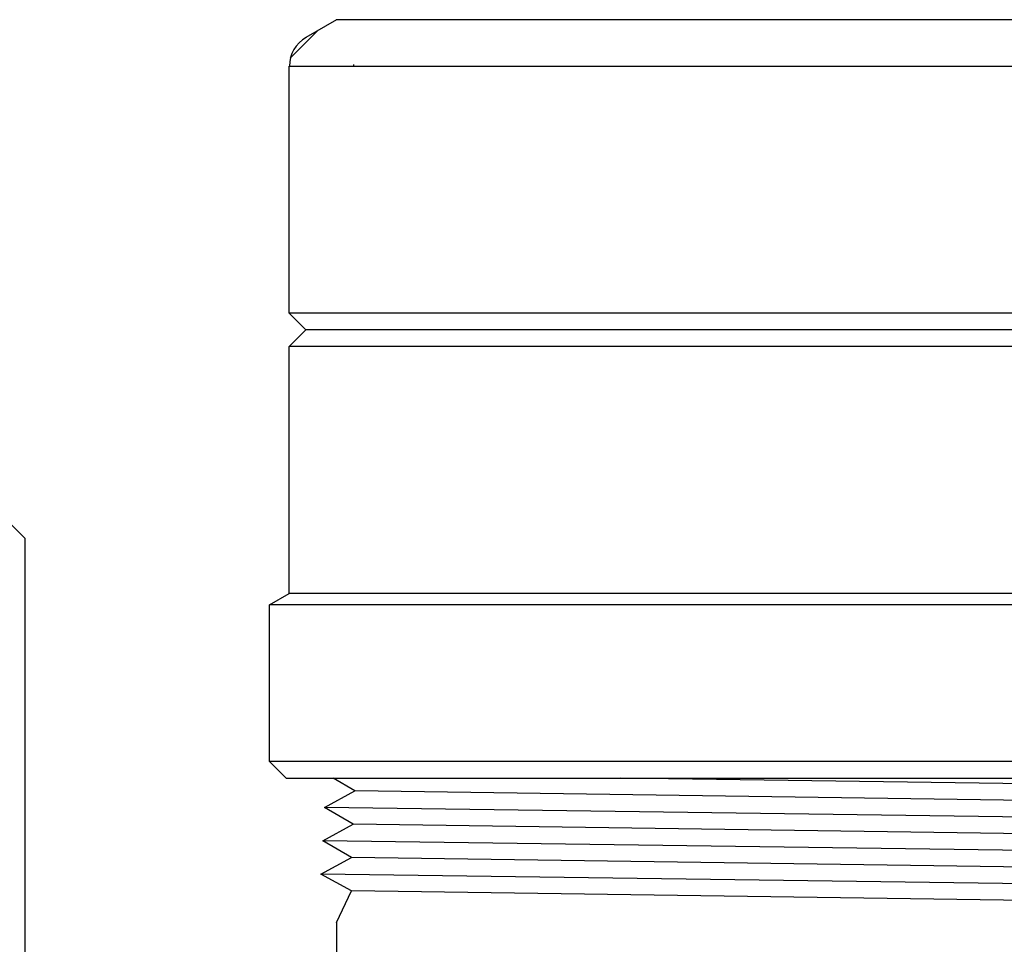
# Model space of a CAD drawing. Extents: x -169 to 7270, y -140 to 2984.
# Tile 312 of 656: x 1597.45 to 1601.14, y 974.29 to 977.75. Entities that reach past the tile are written whole.
import ezdxf

# ---------------------------------------------------------------- set-up
doc = ezdxf.new("R2010")
doc.units = 0
doc.header["$MEASUREMENT"] = 0
doc.header["$PDSIZE"] = 1
doc.layers.get('DEFPOINTS').update_dxf_attribs({"linetype": 'CONTINUOUS'})
for name, color, linetype in [('DIM', 3, 'CONTINUOUS'), ('GALV-4', 4, 'CONTINUOUS'), ('SPILL-BUCKET', 1, 'CONTINUOUS'), ('SWIVEL-ADAPTOR', 1, 'CONTINUOUS')]:
    doc.layers.add(name, color=color, linetype=linetype)
doc.styles.add('SIMPLEX', font='simplex')
doc.dimstyles.new('DIM64', dxfattribs={"dimscale": 64, "dimtxt": 0.09375, "dimasz": 0.09375, "dimexe": 0.0625, "dimexo": 0.0625, "dimgap": 0.046875, "dimtad": 1, "dimdec": 4, "dimzin": 3, "dimdsep": 46, "dimlunit": 4, "dimtxsty": 'SIMPLEX', "dimcen": 0, "dimclrd": 256, "dimclre": 256, "dimclrt": 256, "dimadec": 0, "dimazin": 0, "dimtfac": 1, "dimtdec": 4, "dimtmove": 0, "dimatfit": 3, "dimfxl": 1, "dimfrac": 2, "dimtolj": 1, "dimtzin": 0, "dimarcsym": 0})

# ---------------------------------------------------------------- blocks, each defined once
blk = doc.blocks.new('*D113')
at = {"layer": 'DEFPOINTS', "color": 0, "transparency": 16777216}
for p in [(1368.5472, 978.296), (2031.7725, 978.0147), (1368.5472, 700.5233)]:
    blk.add_point(p, dxfattribs=at)
at = {"layer": 'DIM', "lineweight": -2, "transparency": 16777216}
for p, q in [((1368.5472, 974.296), (1368.5472, 696.5233)), ((2031.7725, 974.0147), (2031.7725, 696.5233)), ((2025.7725, 700.5233), (1374.5472, 700.5233))]:
    blk.add_line(p, q, dxfattribs=at)
at = {"layer": 'DIM', "transparency": 16777216}
for points in [[(1374.5472, 701.5233), (1374.5472, 699.5233), (1368.5472, 700.5233)], [(2025.7725, 701.5233), (2025.7725, 699.5233), (2031.7725, 700.5233)]]:
    blk.add_solid(points, dxfattribs=at)
at = {"layer": 'DIM', "transparency": 16777216, "insert": (1700.1599, 708.0947), "char_height": 6, "attachment_point": 5, "style": 'SIMPLEX'}
blk.add_mtext('\\A1;55\'-3 1/4" (F.V. TANK SLAB)', dxfattribs=at)

msp = doc.modelspace()

# ---------------------------------------------------------------- linework, layer by layer
at = {"layer": 'GALV-4', "linetype": 'Continuous'}
for p, q in [((1598.70224, 974.8624), (1598.62124, 974.9098)), ((1598.58856, 974.79994), (1598.70224, 974.8624)), ((1598.69562, 974.73748), (1598.58856, 974.79994)), ((1598.5816, 974.67502), (1598.69562, 974.73748)), ((1598.689, 974.61257), (1598.5816, 974.67502)), ((1598.57465, 974.55011), (1598.689, 974.61257)), ((1598.689, 974.48775), (1598.57465, 974.55011)), ((1598.63255, 974.36946), (1598.689, 974.48775))]:
    msp.add_line(p, q, dxfattribs=at)
at = {"layer": 'GALV-4', "color": 7, "linetype": 'Continuous'}
for p, q in [((1603.17307, 974.8624), (1599.69856, 974.9098)), ((1603.06618, 974.79994), (1598.70224, 974.8624)), ((1603.18002, 974.73748), (1598.58856, 974.79994)), ((1603.0728, 974.67502), (1598.69562, 974.73748)), ((1603.18698, 974.61257), (1598.5816, 974.67502)), ((1603.07942, 974.55011), (1598.689, 974.61257)), ((1603.19329, 974.48747), (1598.57465, 974.55011)), ((1603.08604, 974.42519), (1598.689, 974.48775))]:
    msp.add_line(p, q, dxfattribs=at)
at = {"layer": 'GALV-4'}
msp.add_line((1598.63255, 974.36946), (1598.63255, 972.86965), dxfattribs=at)
at = {"layer": 'SPILL-BUCKET', "linetype": 'Continuous'}
msp.add_lwpolyline([(1597.40243, 975.87141), (1597.46489, 975.80896), (1597.46489, 971.72175), (1597.27252, 971.72175)], dxfattribs=at)
at = {"layer": 'SWIVEL-ADAPTOR', "linetype": 'Continuous'}
for p, q in [((1598.63255, 977.75061), (1598.51877, 977.68491)), ((1598.63255, 977.75061), (1598.51877, 977.68491)), ((1598.46001, 977.60692), (1598.56418, 977.71162)), ((1598.45627, 976.65179), (1598.45627, 977.577)), ((1598.45627, 976.65179), (1598.45627, 977.577)), ((1598.69505, 977.58235), (1598.69986, 977.58235)), ((1598.69505, 977.58235), (1598.69986, 977.58235)), ((1598.45627, 976.65179), (1598.51877, 976.58929)), ((1598.51877, 976.58929), (1598.45627, 976.52679)), ((1598.45627, 975.60158), (1598.45627, 976.52679)), ((1598.45627, 975.60158), (1598.45627, 976.52679)), ((1598.38255, 975.55884), (1598.45627, 975.60158)), ((1598.38255, 975.55884), (1598.45627, 975.60158)), ((1598.38255, 974.9723), (1598.38255, 975.55884)), ((1598.38255, 974.9723), (1598.38255, 975.55884)), ((1598.44505, 974.9098), (1598.38255, 974.9723)), ((1598.44505, 974.9098), (1598.38255, 974.9723)), ((1598.44505, 974.9098), (1603.32005, 974.9098))]:
    msp.add_line(p, q, dxfattribs=at)
at = {"layer": 'SWIVEL-ADAPTOR', "color": 7}
for p, q in [((1603.13262, 977.75126), (1598.63142, 977.75126)), ((1598.45574, 977.577), (1603.3083, 977.577)), ((1603.30883, 976.65179), (1598.45627, 976.65179)), ((1603.30883, 976.52679), (1598.45627, 976.52679)), ((1603.38255, 975.55884), (1598.38255, 975.55884)), ((1603.38255, 974.9723), (1598.38255, 974.9723))]:
    msp.add_line(p, q, dxfattribs=at)
at = {"layer": 'SWIVEL-ADAPTOR'}
for p, q in [((1603.24633, 976.58929), (1598.51877, 976.58929)), ((1603.30883, 975.60158), (1598.45627, 975.60158))]:
    msp.add_line(p, q, dxfattribs=at)
at = {"layer": 'SWIVEL-ADAPTOR', "linetype": 'Continuous'}
msp.add_arc((1598.58127, 977.577), 0.12447, 120.07976, 180, dxfattribs=at)
msp.add_arc((1598.58127, 977.577), 0.12447, 120.07976, 180, dxfattribs=at)

# ---------------------------------------------------------------- dimensions: what is measured, and where the dimension line sits
at = {"layer": 'DIM'}
dim = msp.add_linear_dim(base=(1368.54722, 700.52328), p1=(2031.77254, 978.01471), p2=(1368.54722, 978.29596), angle=180, text='<> (F.V. TANK SLAB)', dimstyle='DIM64', dxfattribs=at)
dim.commit()
dim.dimension.update_dxf_attribs({"geometry": '*D113', "text_midpoint": (1700.15988, 708.09471)})

doc.saveas('drawing.dxf')
